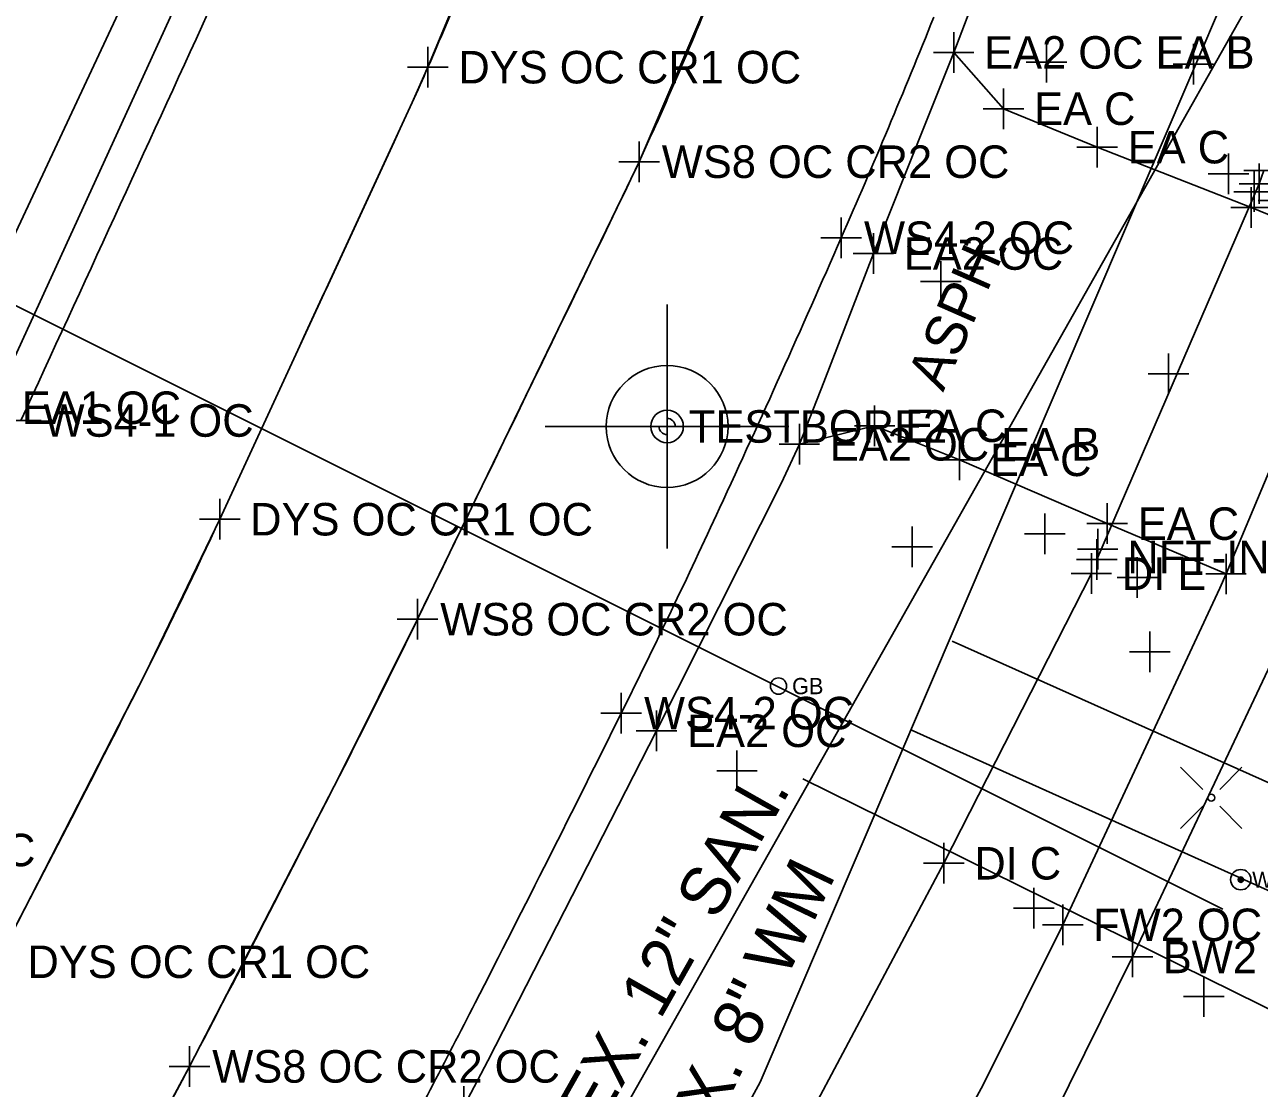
# Model space of a CAD drawing. Extents: x 1363693 to 1365209, y 422201 to 424153.
# Drawn here: x 1364175.6 to 1364236.4, y 422898.3 to 422950.7 of the extents above; entities that cross this region are included whole.
import ezdxf

# ---------------------------------------------------------------- set-up
doc = ezdxf.new("R2010")
doc.units = 0
for name, color, linetype in [('Default', 7, 'Continuous'), ('DR_X_Ditch', 7, 'Continuous'), ('DR_X_Storm_Sewer', 7, 'Continuous'), ('GT_Project_Soil_Boring', 7, 'Continuous'), ('O-ALGN-BASELINE-WERK-CL-RW', 7, 'Continuous'), ('O-ALGN-TEXT-BASELINE-WERK-CL-RW', 7, 'Continuous'), ('OWNERS', 7, 'Continuous'), ('PM_X_Channelizing_Line', 7, 'Continuous'), ('PM_X_CL_Double_Solid', 7, 'Continuous'), ('PM_X_Edge_Line', 7, 'Continuous'), ('RD_X_Misc_Items', 7, 'Continuous'), ('RD_X_Text', 7, 'Continuous'), ('SV_X_Control_Cells_Found', 7, 'Continuous'), ('SV_X_Original_Ground', 7, 'Continuous'), ('SV_X_Random_Point', 7, 'Continuous'), ('SV_X_Shot_Marker', 7, 'Continuous'), ('UT_X_Gas', 7, 'Continuous'), ('UT_X_Gas_Cells', 7, 'Continuous'), ('UT_X_Gas_Text', 7, 'Continuous'), ('UT_X_Sanitary_Line', 7, 'Continuous'), ('UT_X_Sanitary_Text', 7, 'Continuous'), ('UT_X_Water', 7, 'Continuous'), ('UT_X_Water_Text', 7, 'Continuous')]:
    doc.layers.add(name, color=color, linetype=linetype)

# ---------------------------------------------------------------- blocks, each defined once
blk = doc.blocks.new('bm')
at = {"layer": 'Default'}
for p, q in [((0, -0.033), (0, 0.033)), ((-0.033, 0), (0.033, 0))]:
    blk.add_line(p, q, dxfattribs=at)
blk.add_circle((0, 0), 0.0254, dxfattribs=at)
for start, end in [(180, 270), (0, 90)]:
    blk.add_arc((0, 0), 0.0127, start, end, dxfattribs=at)

msp = doc.modelspace()

# ---------------------------------------------------------------- linework, layer by layer
at = {"layer": 'DR_X_Ditch'}
for p, q in [((1364236.376, 422942.834), (1364236.607, 422943.482)), ((1364236.376, 422942.834), (1364236.607, 422943.482)), ((1364220.841, 422909.378), (1364228.104, 422923.637)), ((1364220.841, 422909.378), (1364228.104, 422923.637)), ((1364212.331, 422893.379), (1364220.841, 422909.378)), ((1364212.331, 422893.379), (1364220.841, 422909.378))]:
    msp.add_line(p, q, dxfattribs=at)
at = {"layer": 'DR_X_Storm_Sewer'}
msp.add_line((1364228.375, 422924.337), (1364236.376, 422942.834), dxfattribs=at)
msp.add_line((1364228.375, 422924.337), (1364236.376, 422942.834), dxfattribs=at)
at = {"layer": 'GT_Project_Soil_Boring'}
for p, q in [((1364207.209, 422930.881), (1364207.209, 422936.881)), ((1364207.209, 422933.881), (1364207.209, 422930.881)), ((1364207.209, 422930.881), (1364201.209, 422930.881)), ((1364207.209, 422930.881), (1364204.209, 422930.881)), ((1364207.209, 422930.881), (1364207.209, 422924.881)), ((1364207.209, 422930.881), (1364213.209, 422930.881)), ((1364207.209, 422927.881), (1364207.209, 422930.881)), ((1364207.209, 422930.881), (1364210.209, 422930.881))]:
    msp.add_line(p, q, dxfattribs=at)
msp.add_circle((1364207.209, 422930.881), 3, dxfattribs=at)
for start, end in [(90, 180), (270, 360)]:
    msp.add_arc((1364207.209, 422930.881), 3, start, end, dxfattribs=at)
at = {"layer": 'O-ALGN-BASELINE-WERK-CL-RW'}
for points in [[(1364112.961, 422795.674), (1364125.29, 422817.23), (1364137.711, 422838.984), (1364149.842, 422860.568), (1364162.178, 422882.564), (1364162.178, 422882.564), (1364174.207, 422904.529), (1364174.207, 422904.529), (1364181.519, 422918.743), (1364181.519, 422918.743), (1364185.177, 422926.315), (1364185.177, 422926.315), (1364194.648, 422946.825), (1364194.648, 422946.825), (1364195.429, 422948.569), (1364195.429, 422948.569), (1364199.632, 422958.68), (1364199.632, 422958.68), (1364204.422, 422971.255), (1364204.422, 422971.255), (1364205.193, 422973.458), (1364205.193, 422973.458), (1364212.224, 422994.557)], [(1364122.785, 422790.021), (1364135.008, 422811.616), (1364147.261, 422833.424), (1364159.557, 422855.412), (1364171.751, 422877.174), (1364171.751, 422877.174), (1364183.69, 422899.377), (1364183.69, 422899.377), (1364191.074, 422913.682), (1364191.074, 422913.682), (1364194.915, 422921.393), (1364194.915, 422921.393), (1364205.021, 422942.208), (1364205.021, 422942.208), (1364205.83, 422943.916), (1364205.83, 422943.916), (1364209.883, 422953.388), (1364209.883, 422953.388), (1364215.07, 422967.388), (1364215.07, 422967.388), (1364215.916, 422969.927), (1364215.916, 422969.927), (1364222.66, 422991.181)]]:
    msp.add_lwpolyline(points, dxfattribs=at)
at = {"layer": 'O-ALGN-TEXT-BASELINE-WERK-CL-RW'}
for points in [[(1364164.964, 422795.393), (1364177.23, 422816.837), (1364178.2, 422818.563), (1364186.943, 422834.018), (1364189.612, 422838.68), (1364203.041, 422862.487), (1364207.558, 422870.615), (1364214.18, 422882.569), (1364215.472, 422885.076), (1364222.781, 422898.475), (1364222.781, 422898.475), (1364226.694, 422906.346), (1364226.694, 422906.346), (1364234.426, 422922.921), (1364234.426, 422922.921), (1364234.736, 422923.619), (1364234.736, 422923.619), (1364236.839, 422928.637)], [(1364106.881, 422684.697), (1364119.186, 422706.188), (1364124.526, 422715.531), (1364131.747, 422728.163), (1364132.791, 422730.069), (1364143.66, 422749.553), (1364152.461, 422765.008), (1364156.109, 422771.56), (1364160.497, 422779.388), (1364168.274, 422793.373), (1364180.613, 422814.721), (1364181.642, 422816.657), (1364190.312, 422832.027), (1364193.051, 422836.798), (1364205.158, 422858.42), (1364210.927, 422868.703), (1364217.538, 422880.583), (1364219, 422883.263), (1364226.216, 422896.876), (1364226.216, 422896.876), (1364230.124, 422904.765), (1364230.124, 422904.765), (1364238.068, 422921.555)]]:
    msp.add_lwpolyline(points, dxfattribs=at)
at = {"layer": 'OWNERS'}
for points in [[(1364089.632, 422780.271), (1364102.08, 422801.911), (1364114.271, 422823.678), (1364126.868, 422845.272), (1364138.192, 422867.568), (1364150.546, 422889.234), (1364150.546, 422889.234), (1364162.879, 422910.978), (1364162.879, 422910.978), (1364170.332, 422924.545), (1364170.332, 422924.545), (1364173.925, 422931.803), (1364173.925, 422931.803), (1364182.923, 422951.414), (1364182.923, 422951.414), (1364183.888, 422953.606), (1364183.888, 422953.606), (1364188.472, 422964.837), (1364188.472, 422964.837), (1364192.543, 422975.639), (1364192.543, 422975.639), (1364193.28, 422977.776), (1364193.28, 422977.776), (1364200.007, 422998.363)], [(1364197.195, 422897.398), (1364198.38, 422899.656), (1364198.38, 422899.656), (1364206.692, 422915.899), (1364206.692, 422915.899), (1364212.834, 422928.079), (1364212.834, 422928.079), (1364213.723, 422930.004), (1364213.723, 422930.004), (1364214.936, 422933.054), (1364214.936, 422933.054), (1364217.367, 422939.395), (1364217.367, 422939.395), (1364219.818, 422945.514), (1364219.818, 422945.514), (1364221.324, 422949.295), (1364221.324, 422949.295), (1364222.508, 422952.416), (1364222.508, 422952.416), (1364226.409, 422963.15), (1364226.409, 422963.15), (1364229.927, 422973.213), (1364229.927, 422973.213), (1364234.694, 422987.558)], [(1364221.324, 422949.295), (1364223.783, 422946.523), (1364228.394, 422944.632), (1364235.978, 422941.667), (1364241.246, 422939.503)], [(1364213.723, 422930.004), (1364217.432, 422930.915), (1364221.614, 422929.238), (1364228.888, 422926.098), (1364234.736, 422923.619)]]:
    msp.add_lwpolyline(points, dxfattribs=at)
at = {"layer": 'PM_X_Channelizing_Line'}
for centre, radius, start, end in [((1363891.606, 423080.785), 331.345, 336.48251, 338.37604), ((1364045.978, 423017.911), 176.148, 335.1607, 338.5124), ((1364045.978, 423017.911), 176.148, 335.1607, 338.5124), ((1354599.652, 427341.328), 10542.49, 335.2713234, 335.391083), ((1363867.42, 423092.637), 380.272, 336.36337, 338.13644), ((1364112.939, 422984.467), 89.963, 335.26536, 336.48251), ((1352776.675, 428206.871), 12571.324, 335.1624015, 335.2653634), ((1364109.108, 422988.689), 106.582, 334.14444, 335.1607), ((1364109.108, 422988.689), 106.582, 334.14444, 335.1607), ((1349836.438, 429905.449), 15966.931, 334.0614132, 334.144442), ((1349836.438, 429905.449), 15966.931, 334.0614132, 334.144442), ((1363580.182, 423218.347), 693.814, 335.157051, 336.363366), ((1363953.726, 423033.445), 255.042, 333.27317, 335.1624), ((1363840.716, 423097.726), 406.712, 333.58146, 335.15705), ((1363782.566, 423121.962), 458.541, 332.98495, 334.06141), ((1363782.566, 423121.962), 458.541, 332.98495, 334.06141), ((1363358.452, 423333.186), 921.522, 332.279318, 333.273174), ((1363035.36, 423497.833), 1305.98, 332.880591, 333.581456), ((1362764.643, 423640.957), 1601.135, 332.40888, 332.984945), ((1362764.643, 423640.957), 1601.135, 332.40888, 332.984945), ((1363775.109, 423118.968), 474.856, 331.71827, 332.88059), ((1362906.682, 423571.739), 1443.198, 331.231766, 332.232606), ((1362906.682, 423571.739), 1443.198, 331.231766, 332.232606)]:
    msp.add_arc(centre, radius, start, end, dxfattribs=at)
at = {"layer": 'PM_X_CL_Double_Solid'}
for centre, radius, start, end in [((1363891.606, 423080.785), 331.345, 336.48251, 338.37604), ((1364112.939, 422984.467), 89.963, 335.26536, 336.48251), ((1352776.675, 428206.871), 12571.324, 335.1624015, 335.2653634), ((1363953.726, 423033.445), 255.042, 333.27317, 335.1624), ((1363358.452, 423333.186), 921.522, 332.279318, 333.273174)]:
    msp.add_arc(centre, radius, start, end, dxfattribs=at)
at = {"layer": 'PM_X_Edge_Line'}
for centre, radius, start, end in [((1354599.652, 427341.328), 10542.49, 335.2713234, 335.391083), ((1363867.42, 423092.637), 380.272, 336.36337, 338.13644), ((1363580.182, 423218.347), 693.814, 335.157051, 336.363366), ((1363840.716, 423097.726), 406.712, 333.58146, 335.15705), ((1363035.36, 423497.833), 1305.98, 332.880591, 333.581456), ((1363775.109, 423118.968), 474.856, 331.71827, 332.88059)]:
    msp.add_arc(centre, radius, start, end, dxfattribs=at)
at = {"layer": 'SV_X_Control_Cells_Found'}
for p, q in [((1364232.502, 422914.109), (1364233.595, 422913.016)), ((1364234.428, 422913.016), (1364235.52, 422914.109)), ((1364232.502, 422911.091), (1364233.595, 422912.184)), ((1364234.428, 422912.184), (1364235.52, 422911.091))]:
    msp.add_line(p, q, dxfattribs=at)
msp.add_circle((1364234.012, 422912.606), 0.17, dxfattribs=at)
at = {"layer": 'SV_X_Original_Ground'}
for p, q in [((1364195.429, 422947.569), (1364195.429, 422949.569)), ((1364225.891, 422947.811), (1364225.891, 422949.811)), ((1364233.128, 422947.718), (1364233.128, 422949.718)), ((1364224.891, 422948.811), (1364226.891, 422948.811)), ((1364194.429, 422948.569), (1364196.429, 422948.569)), ((1364232.128, 422948.718), (1364234.128, 422948.718)), ((1364205.83, 422942.916), (1364205.83, 422944.916)), ((1364234.855, 422942.312), (1364234.855, 422944.312)), ((1364204.83, 422943.916), (1364206.83, 422943.916)), ((1364236.127, 422941.44), (1364236.127, 422943.44)), ((1364233.855, 422943.312), (1364235.855, 422943.312)), ((1364235.127, 422942.44), (1364237.127, 422942.44)), ((1364236.326, 422942.004), (1364238.326, 422942.004)), ((1364215.789, 422939.173), (1364215.789, 422941.173)), ((1364214.789, 422940.173), (1364216.789, 422940.173)), ((1364220.694, 422937.025), (1364220.694, 422939.025)), ((1364219.694, 422938.025), (1364221.694, 422938.025)), ((1364231.909, 422932.472), (1364231.909, 422934.472)), ((1364230.909, 422933.472), (1364232.909, 422933.472)), ((1364207.209, 422929.881), (1364207.209, 422931.881)), ((1364174.384, 422931.175), (1364176.384, 422931.175)), ((1364206.209, 422930.881), (1364208.209, 422930.881)), ((1364185.177, 422925.315), (1364185.177, 422927.315)), ((1364184.177, 422926.315), (1364186.177, 422926.315)), ((1364225.811, 422924.592), (1364225.811, 422926.592)), ((1364219.274, 422923.949), (1364219.274, 422925.949)), ((1364228.416, 422923.847), (1364228.416, 422925.847)), ((1364224.811, 422925.592), (1364226.811, 422925.592)), ((1364218.274, 422924.949), (1364220.274, 422924.949)), ((1364227.416, 422924.847), (1364229.416, 422924.847)), ((1364230.368, 422922.447), (1364230.368, 422924.447)), ((1364229.368, 422923.447), (1364231.368, 422923.447)), ((1364194.915, 422920.393), (1364194.915, 422922.393)), ((1364193.915, 422921.393), (1364195.915, 422921.393)), ((1364230.988, 422918.793), (1364230.988, 422920.793)), ((1364229.988, 422919.793), (1364231.988, 422919.793)), ((1364204.954, 422915.77), (1364204.954, 422917.77)), ((1364203.954, 422916.77), (1364205.954, 422916.77)), ((1364210.651, 422912.921), (1364210.651, 422914.921)), ((1364209.651, 422913.921), (1364211.651, 422913.921)), ((1364225.271, 422906.169), (1364225.271, 422908.169)), ((1364224.271, 422907.169), (1364226.271, 422907.169)), ((1364233.647, 422901.811), (1364233.647, 422903.811)), ((1364232.647, 422902.811), (1364234.647, 422902.811)), ((1364183.69, 422898.377), (1364183.69, 422900.377)), ((1364182.69, 422899.377), (1364184.69, 422899.377))]:
    msp.add_line(p, q, dxfattribs=at)
at = {"layer": 'SV_X_Random_Point'}
for p, q in [((1364228.375, 422923.337), (1364228.375, 422925.337)), ((1364227.375, 422924.337), (1364229.375, 422924.337))]:
    msp.add_line(p, q, dxfattribs=at)
at = {"layer": 'SV_X_Shot_Marker'}
for p, q in [((1364221.324, 422948.295), (1364221.324, 422950.295)), ((1364220.324, 422949.295), (1364222.324, 422949.295)), ((1364223.783, 422945.523), (1364223.783, 422947.523)), ((1364222.783, 422946.523), (1364224.783, 422946.523)), ((1364228.394, 422943.632), (1364228.394, 422945.632)), ((1364227.394, 422944.632), (1364229.394, 422944.632)), ((1364235.607, 422943.482), (1364237.607, 422943.482)), ((1364236.376, 422941.834), (1364236.376, 422943.834)), ((1364235.376, 422942.834), (1364237.376, 422942.834)), ((1364235.978, 422940.667), (1364235.978, 422942.667)), ((1364234.978, 422941.667), (1364236.978, 422941.667)), ((1364217.367, 422938.395), (1364217.367, 422940.395)), ((1364216.367, 422939.395), (1364218.367, 422939.395)), ((1364217.432, 422929.915), (1364217.432, 422931.915)), ((1364213.723, 422929.004), (1364213.723, 422931.004)), ((1364216.432, 422930.915), (1364218.432, 422930.915)), ((1364212.723, 422930.004), (1364214.723, 422930.004)), ((1364221.614, 422928.238), (1364221.614, 422930.238)), ((1364220.614, 422929.238), (1364222.614, 422929.238)), ((1364228.888, 422925.098), (1364228.888, 422927.098)), ((1364227.888, 422926.098), (1364229.888, 422926.098)), ((1364228.104, 422922.637), (1364228.104, 422924.637)), ((1364234.736, 422922.619), (1364234.736, 422924.619)), ((1364227.104, 422923.637), (1364229.104, 422923.637)), ((1364233.736, 422923.619), (1364235.736, 422923.619)), ((1364206.692, 422914.899), (1364206.692, 422916.899)), ((1364205.692, 422915.899), (1364207.692, 422915.899)), ((1364220.841, 422908.378), (1364220.841, 422910.378)), ((1364219.841, 422909.378), (1364221.841, 422909.378)), ((1364226.694, 422905.346), (1364226.694, 422907.346)), ((1364225.694, 422906.346), (1364227.694, 422906.346)), ((1364230.124, 422903.765), (1364230.124, 422905.765)), ((1364229.124, 422904.765), (1364231.124, 422904.765)), ((1364197.195, 422896.398), (1364197.195, 422898.398))]:
    msp.add_line(p, q, dxfattribs=at)
at = {"layer": 'UT_X_Gas'}
msp.add_line((1364234.574, 422907.112), (1364173.632, 422937.568), dxfattribs=at)
msp.add_lwpolyline([(1364207.557, 423089.372), (1364211.518, 423072.856), (1364208.943, 423046.381), (1364201.649, 423012.485), (1364191.712, 422981.617), (1364181.14, 422953.292), (1364166.466, 422921.961), (1364127.708, 422851.525), (1364051.86, 422717.903)], dxfattribs=at)
at = {"layer": 'UT_X_Gas_Cells'}
msp.add_circle((1364212.696, 422918.101), 0.4, dxfattribs=at)
at = {"layer": 'UT_X_Sanitary_Line'}
msp.add_line((1364213.889, 422913.527), (1364243.435, 422898.951), dxfattribs=at)
msp.add_lwpolyline([(1364014.261, 422733.758), (1364095.069, 422702.67), (1364258.083, 422991.019), (1364292.624, 423022.755)], dxfattribs=at)
at = {"layer": 'UT_X_Water'}
for p, q in [((1364248.991, 422907.91), (1364221.255, 422920.312)), ((1364246.915, 422903.486), (1364219.178, 422915.955))]:
    msp.add_line(p, q, dxfattribs=at)
msp.add_lwpolyline([(1364263.889, 423134.469), (1364270.338, 423133.178), (1364266, 423070.885), (1364241.238, 422967.415), (1364211.801, 422898.599), (1364139.416, 422765.962), (1364094.46, 422690.2)], dxfattribs=at)
for points in [[(1364235.395, 422908.686), (1364235.462, 422908.571), (1364235.462, 422908.571), (1364235.347, 422908.638)], [(1364235.462, 422908.704), (1364235.462, 422908.571), (1364235.462, 422908.571), (1364235.395, 422908.686)], [(1364235.529, 422908.686), (1364235.462, 422908.571), (1364235.462, 422908.571), (1364235.462, 422908.704)], [(1364235.577, 422908.638), (1364235.462, 422908.571), (1364235.462, 422908.571), (1364235.529, 422908.686)], [(1364235.347, 422908.638), (1364235.462, 422908.571), (1364235.462, 422908.571), (1364235.329, 422908.571)], [(1364235.329, 422908.571), (1364235.462, 422908.571), (1364235.462, 422908.571), (1364235.347, 422908.504)], [(1364235.347, 422908.504), (1364235.462, 422908.571), (1364235.462, 422908.571), (1364235.395, 422908.456)], [(1364235.395, 422908.456), (1364235.462, 422908.571), (1364235.462, 422908.571), (1364235.462, 422908.438)], [(1364235.595, 422908.571), (1364235.462, 422908.571), (1364235.462, 422908.571), (1364235.577, 422908.638)], [(1364235.462, 422908.438), (1364235.462, 422908.571), (1364235.462, 422908.571), (1364235.529, 422908.456)], [(1364235.529, 422908.456), (1364235.462, 422908.571), (1364235.462, 422908.571), (1364235.577, 422908.504)], [(1364235.577, 422908.504), (1364235.462, 422908.571), (1364235.462, 422908.571), (1364235.595, 422908.571)]]:
    msp.add_lwpolyline(points, close=True, dxfattribs=at)
msp.add_circle((1364235.462, 422908.571), 0.5, dxfattribs=at)

# ---------------------------------------------------------------- block references
at = {"layer": 'RD_X_Misc_Items', "xscale": 31.496000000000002, "yscale": 31.496000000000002}
msp.add_blockref('bm', (1364207.209, 422930.881), dxfattribs=at)
msp.add_blockref('bm', (1364207.209, 422930.881), dxfattribs=at)

# ---------------------------------------------------------------- texts
at = {"layer": 'RD_X_Text'}
msp.add_text('ASPH.', height=2, rotation=66.29614, dxfattribs=at).set_placement((1364220.805, 422932.544))
at = {"layer": 'SV_X_Original_Ground'}
for s, p in [('DYS OC CR1 OC', (1364196.929, 422947.769)), ('WS8 OC CR2 OC', (1364206.949, 422943.116)), ('WS4-2 OC', (1364216.908, 422939.373)), ('WS4-1 OC', (1364176.503, 422930.375)), ('TESTBORE2', (1364208.28, 422930.081)), ('DYS OC CR1 OC', (1364186.677, 422925.515)), ('WS8 OC CR2 OC', (1364196.034, 422920.593)), ('WS4-2 OC', (1364206.073, 422915.97)), ('WS4-1 OC', (1364165.756, 422909.231)), ('DYS OC CR1 OC', (1364175.707, 422903.729)), ('WS8 OC CR2 OC', (1364184.809, 422898.577))]:
    msp.add_text(s, height=1.6, dxfattribs=at).set_placement(p)
at = {"layer": 'SV_X_Random_Point'}
msp.add_text('NFT-INV12RCP+/-', height=1.6, dxfattribs=at).set_placement((1364229.875, 422923.651))
at = {"layer": 'SV_X_Shot_Marker'}
for s, p in [('EA2 OC EA B', (1364222.824, 422948.495)), ('EA C', (1364225.283, 422945.723)), ('EA C', (1364229.894, 422943.832)), ('EA2 OC', (1364218.867, 422938.595)), ('EA1 OC', (1364175.425, 422931.003)), ('EA C', (1364218.932, 422930.115)), ('EA2 OC EA B', (1364215.223, 422929.204)), ('EA C', (1364223.114, 422928.438)), ('EA C', (1364230.388, 422925.298)), ('DI E', (1364229.604, 422922.837)), ('EA2 OC', (1364208.192, 422915.099)), ('DI C', (1364222.341, 422908.578)), ('FW2 OC', (1364228.194, 422905.546)), ('BW2 OC', (1364231.624, 422903.965))]:
    msp.add_text(s, height=1.6, dxfattribs=at).set_placement(p)
at = {"layer": 'UT_X_Gas_Text'}
msp.add_text('GB', height=0.8, dxfattribs=at).set_placement((1364213.364, 422917.701))
at = {"layer": 'UT_X_Sanitary_Text'}
msp.add_text('EX. 12" SAN.', height=2.4, rotation=60.44536, dxfattribs=at).set_placement((1364203.878, 422896.362))
at = {"layer": 'UT_X_Water_Text'}
msp.add_text('EX. 8" WM', height=2.4, rotation=64.42645, dxfattribs=at).set_placement((1364208.816, 422894.736))
msp.add_text('WM', height=0.8, dxfattribs=at).set_placement((1364236.022, 422908.171))

doc.saveas('drawing.dxf')
